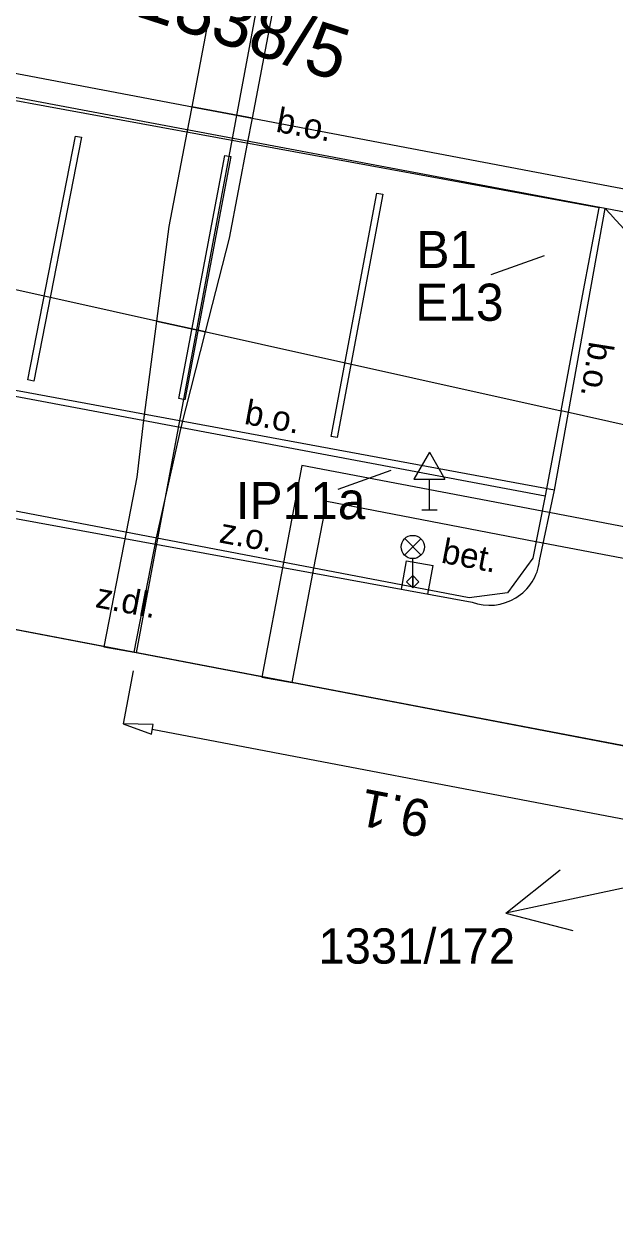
# Model space of a CAD drawing. Extents: x -601602 to -600882, y -1162594 to -1161950.
# Drawn here: x -601210.78 to -601201.23, y -1162109.04 to -1162089.58 of the extents above; entities that cross this region are included whole.
import ezdxf

# ---------------------------------------------------------------- set-up
doc = ezdxf.new("R2010")
doc.units = 0
for name, color, linetype in [('KN_Hranice parcel', 7, 'Continuous'), ('KN_Parcelní čísla', 7, 'Continuous'), ('KN_Pop  PČ popisy', 7, 'Continuous'), ('KN_Věcná břemena k části', 7, 'Continuous'), ('Vrstva 19', 7, 'Continuous'), ('Vrstva 29', 7, 'Continuous'), ('VRSTVA 40', 7, 'Continuous'), ('Vrstva 46', 7, 'Continuous'), ('Vrstva 49', 7, 'Continuous'), ('VRSTVA 5', 7, 'Continuous'), ('Vrstva 7', 7, 'Continuous')]:
    doc.layers.add(name, color=color, linetype=linetype)

# ---------------------------------------------------------------- blocks, each defined once
blk = doc.blocks.new('1029_72')
at = {"layer": 'KN_Pop  PČ popisy'}
for p, q in [((-2.935, -0.624), (-2.06, 0.074)), ((0, 0), (-2.935, -0.624)), ((-2.935, -0.624), (-1.852, -0.906))]:
    blk.add_line(p, q, dxfattribs=at)

msp = doc.modelspace()

# ---------------------------------------------------------------- linework, layer by layer
at = {"layer": 'KN_Hranice parcel'}
for p, q in [((-601247.89, -1162088.66), (-601202.36, -1162097.2)), ((-601214.37, -1162089.72), (-601180.06, -1162096.24)), ((-601202.1, -1162095.83), (-601202.36, -1162097.2))]:
    msp.add_line(p, q, dxfattribs=at)
for points in [[(-601202.1, -1162095.83), (-601201.76, -1162093.97), (-601201.49, -1162092.55), (-601211.36, -1162090.74), (-601223.12, -1162088.55), (-601230.57, -1162087.16), (-601239.11, -1162085.56), (-601244.03, -1162084.64), (-601247.06, -1162084.07)], [(-601247.52, -1162086.62), (-601244.9, -1162087.11), (-601239.93, -1162088.03), (-601233.95, -1162089.13), (-601231.85, -1162089.52), (-601223.82, -1162091), (-601202.1, -1162095.83)], [(-601202.36, -1162097.2), (-601202.56, -1162098.21), (-601202.97, -1162098.77), (-601203.59, -1162098.85), (-601247.45, -1162090.47), (-601247.92, -1162090.19), (-601248.07, -1162089.68), (-601247.89, -1162088.66)], [(-601200.05, -1162101.62), (-601200.02, -1162101.45), (-601257.65, -1162090.43), (-601258.35, -1162094.11), (-601259.98, -1162093.8), (-601271.27, -1162152.93), (-601269.66, -1162153.24), (-601270.36, -1162156.92), (-601270.25, -1162156.94)], [(-601198.92, -1162101.82), (-601197.94, -1162096.76), (-601202.1, -1162095.83)]]:
    msp.add_lwpolyline(points, dxfattribs=at)
at = {"layer": 'KN_Věcná břemena k části'}
for points in [[(-601207.18, -1162086.22), (-601208.07, -1162090.92), (-601207.09, -1162091.1), (-601206.22, -1162086.54)], [(-601208.07, -1162090.92), (-601208.15, -1162091.33), (-601208.44, -1162092.85), (-601208.64, -1162094.38), (-601207.85, -1162094.55), (-601207.46, -1162093.04), (-601207.17, -1162091.51), (-601207.09, -1162091.1)], [(-601208.64, -1162097.88), (-601208.24, -1162096.1), (-601207.85, -1162094.55), (-601208.64, -1162094.38), (-601208.85, -1162095.98), (-601208.96, -1162096.9), (-601209.13, -1162097.79), (-601209.49, -1162099.64), (-601209, -1162099.73)], [(-601206.94, -1162100.13), (-601206.45, -1162100.22), (-601206.1, -1162098.37), (-601205.89, -1162097.29), (-601202.51, -1162097.94), (-601200.78, -1162098.27), (-601199.06, -1162097.08), (-601198, -1162097.05), (-601190.79, -1162096.85), (-601180.55, -1162098.83), (-601177.12, -1162099.49), (-601177.23, -1162100.04), (-601176.74, -1162100.14), (-601176.53, -1162099.1), (-601180.46, -1162098.34), (-601190.75, -1162096.35), (-601198.77, -1162096.58), (-601199.22, -1162096.59), (-601200.89, -1162097.74), (-601202.41, -1162097.45), (-601206.29, -1162096.71), (-601206.59, -1162098.28)]]:
    msp.add_lwpolyline(points, close=True, dxfattribs=at)
at = {"layer": 'Vrstva 19'}
for p, q in [((-601204.23, -1162096.497), (-601204.48, -1162096.93)), ((-601204.23, -1162096.497), (-601203.98, -1162096.93)), ((-601204.48, -1162096.93), (-601203.98, -1162096.93)), ((-601204.23, -1162097.43), (-601204.23, -1162096.93)), ((-601204.355, -1162097.43), (-601204.105, -1162097.43))]:
    msp.add_line(p, q, dxfattribs=at)
at = {"layer": 'Vrstva 29'}
for p, q in [((-601204.632, -1162098.159), (-601204.368, -1162097.895)), ((-601204.364, -1162098.158), (-601204.628, -1162097.893)), ((-601204.5, -1162098.49), (-601204.5, -1162098.215))]:
    msp.add_line(p, q, dxfattribs=at)
for points in [[(-601204.5, -1162098.69), (-601204.6, -1162098.59), (-601204.5, -1162098.49)], [(-601204.5, -1162098.69), (-601204.5, -1162098.49), (-601204.4, -1162098.59)]]:
    msp.add_lwpolyline(points, close=True, dxfattribs=at)
msp.add_circle((-601204.5, -1162098.028), 0.188, dxfattribs=at)
at = {"layer": 'VRSTVA 40'}
for p, q in [((-601209.017, -1162100.031), (-601209.18, -1162100.883)), ((-601208.708, -1162100.972), (-601200.72, -1162102.497))]:
    msp.add_line(p, q, dxfattribs=at)
msp.add_lwpolyline([(-601208.723, -1162101.051), (-601208.693, -1162100.894), (-601209.18, -1162100.883)], close=True, dxfattribs=at)
at = {"layer": 'Vrstva 46'}
for p, q in [((-601202.379, -1162093.325), (-601203.239, -1162093.632)), ((-601204.853, -1162096.793), (-601205.713, -1162097.1))]:
    msp.add_line(p, q, dxfattribs=at)
at = {"layer": 'VRSTVA 5'}
msp.add_line((-601208.961, -1162099.736), (-601204.828, -1162077.555), dxfattribs=at)
at = {"layer": 'Vrstva 7'}
for p, q in [((-601201.39, -1162092.56), (-601211.23, -1162090.71)), ((-601202.21, -1162097.11), (-601201.39, -1162092.56)), ((-601195.65, -1162093.65), (-601201.39, -1162092.56)), ((-601202.21, -1162097.11), (-601211.96, -1162095.31)), ((-601202.45, -1162098.25), (-601202.21, -1162097.11)), ((-601212.32, -1162097.31), (-601203.54, -1162098.92)), ((-601204.684, -1162098.71), (-601204.6, -1162098.25)), ((-601204.6, -1162098.25), (-601204.17, -1162098.33)), ((-601204.254, -1162098.789), (-601204.17, -1162098.33)), ((-601205.262, -1162100.442), (-601212.66, -1162099.03)), ((-601204.532, -1162100.581), (-601205.262, -1162100.442)), ((-601200.03, -1162101.44), (-601204.532, -1162100.581))]:
    msp.add_line(p, q, dxfattribs=at)
for points in [[(-601210.719, -1162095.33), (-601209.949, -1162091.39), (-601209.851, -1162091.41), (-601210.621, -1162095.35)], [(-601208.278, -1162095.632), (-601207.538, -1162091.702), (-601207.44, -1162091.72), (-601208.18, -1162095.65)], [(-601205.819, -1162096.241), (-601205.079, -1162092.311), (-601204.981, -1162092.329), (-601205.721, -1162096.259)]]:
    msp.add_lwpolyline(points, close=True, dxfattribs=at)
for centre, radius, start, end in [((-601218.146, -1162108.098), 22.851, 32.8581, 42.8413), ((-601203.261, -1162098.153), 0.817, 250.0109, 353.1454)]:
    msp.add_arc(centre, radius, start, end, dxfattribs=at)

# ---------------------------------------------------------------- block references
at = {"layer": 'KN_Pop  PČ popisy'}
msp.add_blockref('1029_72', (-601200.06, -1162103.32), dxfattribs=at)

# ---------------------------------------------------------------- texts
at = {"layer": 'KN_Parcelní čísla'}
msp.add_text('1338/5', height=0.85, rotation=342, dxfattribs=at).set_placement((-601209.012, -1162089.438))
msp.add_text('1331/172', height=0.5695, dxfattribs=at).set_placement((-601206.023, -1162104.759))
at = {"layer": 'VRSTVA 40'}
msp.add_text('9.1', height=0.6, rotation=169.198, dxfattribs=at).set_placement((-601204.183, -1162102.141))
at = {"layer": 'Vrstva 49'}
for s, rotation, p in [('b.o.', 349.4716, (-601206.725, -1162091.317)), ('z.o.', 349.4716, (-601207.641, -1162097.953)), ('z.dl.', 349.2301, (-601209.642, -1162098.998))]:
    msp.add_text(s, height=0.4, rotation=rotation, dxfattribs=at).set_placement(p)
at = {"layer": 'Vrstva 7'}
for s, p in [('B1', (-601204.441, -1162093.522)), ('E13', (-601204.461, -1162094.374)), ('IP11a', (-601207.361, -1162097.578))]:
    msp.add_text(s, height=0.6, dxfattribs=at).set_placement(p)
for s, rotation, p in [('b.o.', 261.0236, (-601201.648, -1162094.696)), ('b.o.', 349.4716, (-601207.236, -1162096.037)), ('bet.', 349.2301, (-601204.055, -1162098.278))]:
    msp.add_text(s, height=0.4, rotation=rotation, dxfattribs=at).set_placement(p)

doc.saveas('drawing.dxf')
